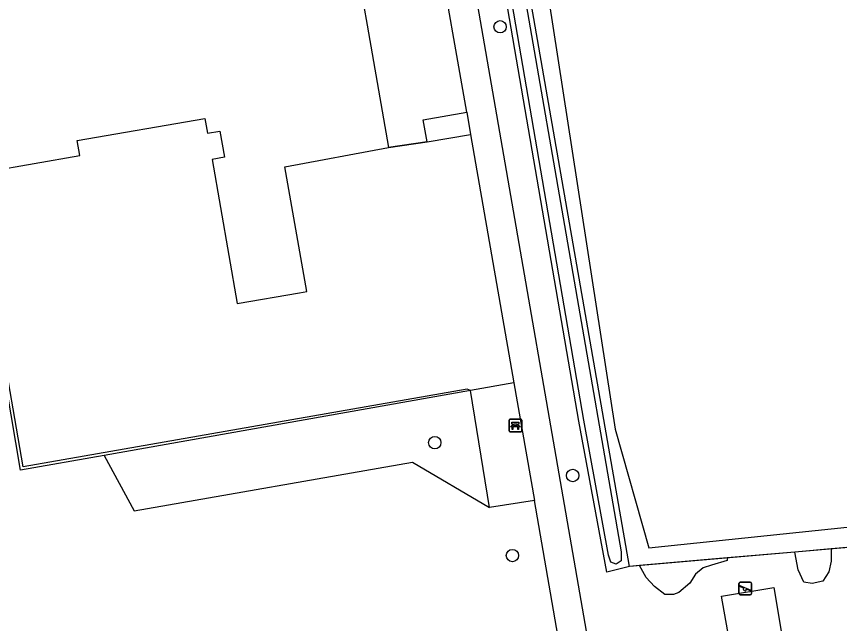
# Model space of a CAD drawing. Extents: x 162880 to 165536, y 384011 to 385179.
# Drawn here: x 164655.6 to 164720.7, y 384378 to 384426 of the extents above; entities that cross this region are included whole.
import ezdxf

# ---------------------------------------------------------------- set-up
doc = ezdxf.new("R2010")
doc.units = 0
for name, color, linetype in [('IMGEO_Bank', 7, 'Continuous'), ('IMGEO_Boom', 7, 'Continuous'), ('IMGEO_Grasland_overig', 7, 'Continuous'), ('IMGEO_Groenvoorziening', 7, 'Continuous'), ('IMGEO_Hek', 7, 'Continuous'), ('IMGEO_Pand', 7, 'Continuous'), ('IMGEO_Speelvoorziening', 7, 'Continuous'), ('IMGEO_Voetpad_open', 7, 'Continuous'), ('IMGEO_Waterloop', 7, 'Continuous')]:
    doc.layers.add(name, color=color, linetype=linetype)

msp = doc.modelspace()

# ---------------------------------------------------------------- linework, layer by layer
at = {"layer": 'IMGEO_Bank'}
for p, q in [((164694.615, 384394.162), (164695.456, 384394.162)), ((164695.456, 384394.162), (164694.615, 384394.162)), ((164694.54, 384393.237), (164694.54, 384394.078)), ((164694.54, 384394.078), (164694.54, 384393.237)), ((164695.237, 384393.56), (164694.844, 384393.56)), ((164694.849, 384393.668), (164694.849, 384393.774)), ((164694.893, 384393.774), (164694.893, 384393.668)), ((164695.181, 384393.78), (164694.899, 384393.78)), ((164694.899, 384393.662), (164695.181, 384393.662)), ((164695.187, 384393.668), (164695.187, 384393.774)), ((164695.231, 384393.774), (164695.231, 384393.668)), ((164695.54, 384394.087), (164695.54, 384393.246)), ((164695.54, 384393.246), (164695.54, 384394.087)), ((164695.465, 384393.162), (164694.624, 384393.162)), ((164694.624, 384393.162), (164695.465, 384393.162))]:
    msp.add_line(p, q, dxfattribs=at)
for points in [[(164694.787, 384393.56), (164694.645, 384393.56), (164694.757, 384393.662), (164694.843, 384393.662)], [(164694.843, 384393.78), (164694.757, 384393.78), (164694.757, 384393.941), (164695.32, 384393.941), (164695.32, 384393.78), (164695.237, 384393.78)], [(164694.837, 384393.553), (164694.837, 384393.346), (164694.794, 384393.346), (164694.794, 384393.553)], [(164695.237, 384393.662), (164695.32, 384393.662), (164695.432, 384393.56), (164695.293, 384393.56)], [(164695.287, 384393.553), (164695.287, 384393.346), (164695.243, 384393.346), (164695.243, 384393.553)]]:
    msp.add_lwpolyline(points, dxfattribs=at)
for centre, radius, start, end in [((164694.618, 384394.084), 0.0779, 92.4484, 184.28452), ((164694.618, 384394.084), 0.0779, 92.4484, 184.28452), ((164695.462, 384394.084), 0.0779, 2.4484, 94.28452), ((164695.462, 384394.084), 0.0779, 2.4484, 94.28452), ((164694.787, 384393.553), 0.00671, 2.89567, 87.10433), ((164694.844, 384393.553), 0.00671, 92.89567, 177.10433), ((164694.842, 384393.773), 0.00671, 2.89567, 87.10433), ((164694.842, 384393.669), 0.00671, 272.89567, 357.10433), ((164694.899, 384393.773), 0.00671, 92.89567, 177.10433), ((164694.899, 384393.669), 0.00671, 182.89567, 267.10433), ((164695.181, 384393.773), 0.00671, 2.89567, 87.10433), ((164695.181, 384393.669), 0.00671, 272.89567, 357.10433), ((164695.238, 384393.773), 0.00671, 92.89567, 177.10433), ((164695.238, 384393.669), 0.00671, 182.89567, 267.10433), ((164695.236, 384393.553), 0.00671, 2.89567, 87.10433), ((164695.293, 384393.553), 0.00671, 92.89567, 177.10433), ((164694.618, 384393.24), 0.0779, 182.4484, 274.28452), ((164694.618, 384393.24), 0.0779, 182.4484, 274.28452), ((164695.462, 384393.24), 0.0779, 272.4484, 4.28452), ((164695.462, 384393.24), 0.0779, 272.4484, 4.28452)]:
    msp.add_arc(centre, radius, start, end, dxfattribs=at)
at = {"layer": 'IMGEO_Boom'}
for centre in [(164693.833, 384425.218), (164688.666, 384392.309), (164699.569, 384389.71), (164694.803, 384383.378)]:
    msp.add_circle(centre, 0.489, dxfattribs=at)
at = {"layer": 'IMGEO_Grasland_overig'}
for points in [[(164708.479, 384603.189), (164705.054, 384532.548), (164706.641, 384530.034), (164706.112, 384512.043), (164706.112, 384491.405), (164707.17, 384478.441), (164716.431, 384430.683), (164697.645, 384427.508), (164702.937, 384393.377), (164705.595, 384383.982), (164757.706, 384389.408), (164760.124, 384379.094), (164767.715, 384340.531), (164767.804, 384340.014)], [(164704.063, 384382.513), (164696.029, 384428.623), (164714.915, 384431.542), (164713.044, 384442.516), (164713.03, 384442.599), (164703.45, 384489.693)], [(164691.494, 384396.447), (164691.226, 384396.532), (164656.132, 384390.392), (164654.297, 384400.955), (164654.064, 384400.915)], [(164662.518, 384391.302), (164655.919, 384390.13), (164654.064, 384400.915)], [(164691.494, 384396.447), (164662.518, 384391.302)], [(164726.551, 384384.474), (164720.018, 384383.904)], [(164720.018, 384383.904), (164717.146, 384383.654)], [(164711.795, 384383.187), (164704.857, 384382.582)], [(164717.146, 384383.654), (164711.795, 384383.187)], [(164704.857, 384382.582), (164704.063, 384382.513)]]:
    msp.add_lwpolyline(points, dxfattribs=at)
at = {"layer": 'IMGEO_Groenvoorziening'}
for points in [[(164704.063, 384382.513), (164702.266, 384382.054), (164700.049, 384394.015), (164693.878, 384429.894), (164713.252, 384433.077), (164711.57, 384442.233), (164702.255, 384486.835)], [(164685.017, 384415.675), (164688.062, 384416.116)], [(164694.923, 384397.056), (164691.494, 384396.447)], [(164692.981, 384387.165), (164691.494, 384396.447)], [(164662.518, 384391.302), (164664.89, 384386.904), (164686.908, 384390.772), (164692.981, 384387.165)], [(164696.547, 384387.743), (164692.981, 384387.165)], [(164720.018, 384383.904), (164720.018, 384382.922), (164719.834, 384382.074), (164719.354, 384381.336), (164718.506, 384381.152), (164717.843, 384381.262), (164717.4, 384382.258), (164717.146, 384383.654)], [(164711.795, 384383.187), (164711.795, 384382.996), (164710.541, 384382.627), (164709.877, 384382.406), (164709.287, 384381.889), (164708.845, 384381.189), (164707.96, 384380.451), (164707.554, 384380.304), (164706.854, 384380.304), (164706.042, 384380.93), (164705.379, 384381.631), (164704.857, 384382.582)]]:
    msp.add_lwpolyline(points, dxfattribs=at)
at = {"layer": 'IMGEO_Hek'}
for points in [[(164688.062, 384416.116), (164685.017, 384415.675)], [(164726.551, 384384.474), (164704.063, 384382.513)]]:
    msp.add_lwpolyline(points, dxfattribs=at)
at = {"layer": 'IMGEO_Pand'}
for points in [[(164669.327, 384433.922), (164670.544, 384426.979), (164674.151, 384427.634), (164673.953, 384428.763), (164682.445, 384430.285), (164683.312, 384425.361), (164685.017, 384415.675)], [(164653.34, 384413.766), (164660.599, 384415.031), (164660.392, 384416.212), (164670.485, 384417.972), (164670.691, 384416.79), (164671.668, 384416.961), (164672.03, 384414.893), (164671.052, 384414.722), (164673.042, 384403.31), (164677.968, 384404.168), (164678.547, 384404.269), (164676.822, 384414.147), (164685.017, 384415.675)]]:
    msp.add_lwpolyline(points, dxfattribs=at)
at = {"layer": 'IMGEO_Speelvoorziening'}
for p, q in [((164712.718, 384380.371), (164712.718, 384381.171)), ((164712.718, 384381.171), (164712.718, 384380.371)), ((164712.818, 384381.271), (164713.608, 384381.271)), ((164713.608, 384381.271), (164712.818, 384381.271)), ((164713.708, 384381.171), (164713.708, 384380.371)), ((164713.708, 384380.371), (164713.708, 384381.171)), ((164713.101, 384380.799), (164712.762, 384380.936)), ((164712.787, 384380.996), (164713.663, 384380.643)), ((164713.639, 384380.583), (164713.299, 384380.72)), ((164713.608, 384380.271), (164712.818, 384380.271)), ((164712.818, 384380.271), (164713.608, 384380.271))]:
    msp.add_line(p, q, dxfattribs=at)
for centre, radius, start, end in [((164712.818, 384381.171), 0.1, 90, 180), ((164712.818, 384381.171), 0.1, 90, 180), ((164713.608, 384381.171), 0.1, 0, 90), ((164713.608, 384381.171), 0.1, 360, 90), ((164712.775, 384380.966), 0.0327, 68.07798, 248.07798), ((164713.18, 384380.709), 0.12, 130.99278, 5.16318), ((164713.651, 384380.613), 0.0327, 248.07798, 68.07798), ((164712.818, 384380.371), 0.1, 180, 270), ((164712.818, 384380.371), 0.1, 180, 270), ((164713.608, 384380.371), 0.1, 270, 0), ((164713.608, 384380.371), 0.1, 270, 0)]:
    msp.add_arc(centre, radius, start, end, dxfattribs=at)
at = {"layer": 'IMGEO_Voetpad_open'}
for points in [[(164689.945, 384439.039), (164691.599, 384429.519), (164701.848, 384370.388)], [(164691.192, 384418.466), (164688.814, 384432.106)], [(164688.062, 384416.116), (164687.748, 384417.868), (164691.192, 384418.466)], [(164691.192, 384418.466), (164691.5, 384416.695)], [(164688.062, 384416.116), (164691.5, 384416.695)], [(164691.5, 384416.695), (164694.923, 384397.056)], [(164694.923, 384397.056), (164696.547, 384387.743)], [(164698.883, 384374.335), (164696.547, 384387.743)], [(164705.531, 384357.248), (164702.809, 384373.219), (164712.292, 384374.824), (164711.332, 384380.15), (164715.473, 384380.854), (164716.383, 384375.496), (164719.147, 384375.953), (164728.59, 384377.581), (164731.275, 384361.673), (164710.659, 384358.129)]]:
    msp.add_lwpolyline(points, dxfattribs=at)
at = {"layer": 'IMGEO_Waterloop'}
msp.add_lwpolyline([(164703.051, 384489.597), (164712.626, 384442.524), (164712.639, 384442.447), (164714.44, 384431.884), (164695.553, 384428.965), (164703.406, 384383.673), (164703.405, 384382.97), (164703.007, 384382.696), (164702.592, 384382.846), (164702.402, 384383.416), (164700.453, 384394.087), (164694.353, 384429.556), (164713.731, 384432.74), (164711.973, 384442.312), (164702.646, 384486.968)], dxfattribs=at)

doc.saveas('drawing.dxf')
